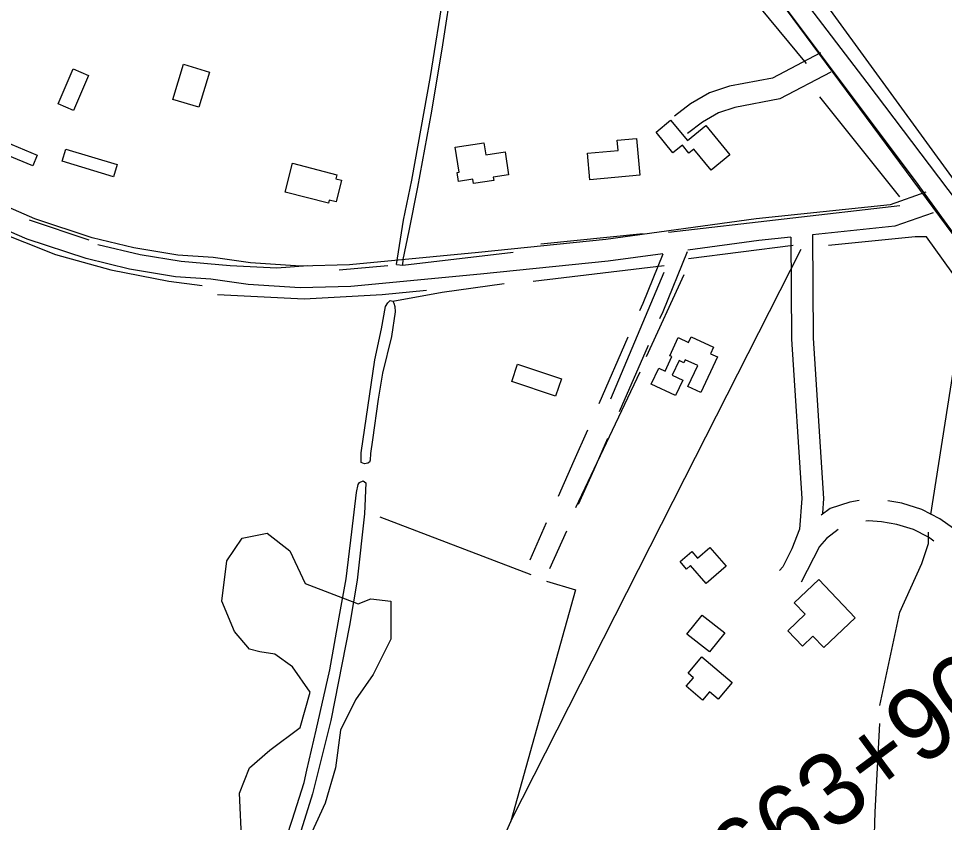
# Model space of a CAD drawing. Extents: x 3263578 to 3301413, y 764927 to 798602.
# Drawn here: x 3284129 to 3285407, y 776904 to 778013 of the extents above; entities that cross this region are included whole.
import ezdxf

# ---------------------------------------------------------------- set-up
doc = ezdxf.new("R2010")
doc.units = 0
for name, color, linetype in [('V-BLDG-OTLN', 7, 'Continuous'), ('V-LEVE-TOET', 7, 'Continuous'), ('V-ROAD-CNTR', 7, 'Continuous'), ('V-SITE-VEGE', 7, 'Continuous'), ('V-SURV-IDEN', 7, 'Continuous'), ('V-TOPO-SHOR', 7, 'Continuous')]:
    doc.layers.add(name, color=color, linetype=linetype)

msp = doc.modelspace()

# ---------------------------------------------------------------- linework, layer by layer
at = {"layer": 'V-BLDG-OTLN'}
for points in [[(3284342.1, 777901.7), (3284356.7, 777950.3), (3284392.5, 777939.5), (3284377.9, 777890.9)], [(3284183.8, 777895.6), (3284204.6, 777943.9), (3284225.5, 777934.9), (3284204.7, 777886.6)], [(3285029.4, 777873.1), (3285052.5, 777845), (3285077.9, 777865.9), (3285111.3, 777825.2), (3285085.4, 777804), (3285061.5, 777833.2), (3285054.5, 777827.6), (3285045.6, 777838.5), (3285032.6, 777827.9), (3285009.2, 777856.5)], [(3284093, 777850.4), (3284154.8, 777824.9), (3284148.6, 777810.1), (3284086.9, 777835.6)], [(3284918, 777791), (3284914.7, 777827.7), (3284957, 777831.5), (3284955.7, 777845.5), (3284982.2, 777847.9), (3284986.8, 777797.3)], [(3284194.5, 777833.3), (3284265.1, 777811.8), (3284260, 777794.9), (3284189.4, 777816.4)], [(3284732.1, 777835.8), (3284771.5, 777841.7), (3284774, 777825.2), (3284800.7, 777829.3), (3284805.4, 777797.8), (3284784.5, 777794.7), (3284785.3, 777789.8), (3284757.3, 777785.6), (3284756.4, 777791.7), (3284736.4, 777788.7), (3284734.6, 777801), (3284737.3, 777801.4)], [(3284507.4, 777813.6), (3284568.5, 777797.9), (3284567.1, 777792.3), (3284575, 777790.3), (3284567.4, 777760.5), (3284558.1, 777762.9), (3284557, 777758.5), (3284497.2, 777773.8)], [(3285036.1, 777493.1), (3285002.7, 777508.6), (3285013, 777530.7), (3285021.6, 777526.7), (3285031, 777546.8), (3285028.2, 777548), (3285039.8, 777573.1), (3285054.2, 777566.4), (3285057.9, 777574.3), (3285088.7, 777560), (3285084.4, 777550.8), (3285093.9, 777546.4), (3285071, 777497), (3285053.2, 777505.3), (3285066.8, 777534.5), (3285049.6, 777542.4), (3285047.6, 777538.2), (3285041, 777541.3), (3285031.6, 777521.1), (3285046, 777514.4)], [(3284817.8, 777536.2), (3284878.5, 777516), (3284870.6, 777492.3), (3284809.9, 777512.4)], [(3285078.4, 777233.5), (3285056.9, 777258.4), (3285051.2, 777253.5), (3285042.3, 777263.8), (3285058.4, 777277.7), (3285066.4, 777268.4), (3285083.6, 777283.3), (3285106, 777257.4)], [(3285233.8, 777239.1), (3285284.1, 777186.3), (3285240.7, 777145), (3285225.6, 777160.8), (3285211.2, 777147), (3285191.1, 777168), (3285215.3, 777191), (3285200.1, 777207)], [(3285072.7, 777190), (3285104, 777165.3), (3285083.2, 777139), (3285051.9, 777163.6)], [(3285072.6, 777132.2), (3285114.2, 777096.8), (3285094.8, 777074), (3285082.9, 777084), (3285073.2, 777072.6), (3285050.9, 777091.6), (3285061, 777103.5), (3285053.6, 777109.8)]]:
    msp.add_lwpolyline(points, close=True, dxfattribs=at)
at = {"layer": 'V-LEVE-TOET'}
msp.add_lwpolyline([(3284126.3, 779529.1), (3284162.9, 779488.4), (3284218.5, 779416.3), (3284353, 779234.8), (3284501.4, 779037.8), (3284646, 778841.6), (3284765.5, 778673.7), (3284949.2, 778430), (3285219, 778068), (3285459.2, 777737.5), (3285691.2, 777424.3), (3285965.8, 777054.1), (3286222.6, 776708.5), (3286385.9, 776484.8), (3286571.9, 776233.4), (3286758.9, 775979.6), (3286871.1, 775830.8)], dxfattribs=at)
at = {"layer": 'V-ROAD-CNTR'}
for p, q in [((3284970.4, 777573.4), (3284930.4, 777481.8)), ((3284998.2, 777562.1), (3284958.2, 777470.5)), ((3284857.6, 777317.1), (3284834.8, 777265.8)), ((3284885.5, 777305.8), (3284862.2, 777253.6))]:
    msp.add_line(p, q, dxfattribs=at)
for points in [[(3286817.5, 775833.6), (3286161.1, 776718.1), (3285511.5, 777590.9), (3285032.8, 778237.4), (3284479.5, 778985.2), (3284180.8, 779387.8)], [(3285018.7, 777688.8), (3284943.3, 777678.5), (3284766.8, 777660.5), (3284587.8, 777643.7), (3284517.8, 777641.5), (3284446.1, 777646.2), (3284394.5, 777653.6), (3284345.8, 777656.8), (3284282.1, 777667.5), (3284222.5, 777682), (3284140.9, 777708.9), (3284035.6, 777754.6), (3283783.3, 777870.1), (3283594.8, 777968.3), (3283383.2, 778068.9), (3283153.6, 778181.5), (3282887.4, 778307.4), (3282687.9, 778403.4), (3282255.3, 778610.1), (3281952.6, 778759.2)], [(3284912.9, 778398.3), (3285006.3, 778273.4), (3285181.4, 778036.7), (3285366.9, 777789.6), (3285403.5, 777739.3)], [(3285236.5, 777966.2), (3285169.9, 777931.3), (3285110.8, 777919.9), (3285083.1, 777911.1), (3285056.6, 777895.6), (3285034.5, 777878.6)], [(3285250.4, 777939.6), (3285179.9, 777902.7), (3285118.2, 777890.7), (3285095.4, 777883.5), (3285073.4, 777870.6), (3285052.8, 777854.8)], [(3285381.8, 777773.6), (3285332.4, 777756.5), (3285147.6, 777736.8), (3284939.7, 777708.3), (3284763.9, 777690.4), (3284585.9, 777673.6), (3284518.3, 777671.5), (3284449.2, 777676.1), (3284397.6, 777683.5), (3284349.2, 777686.7), (3284288.1, 777696.9), (3284230.7, 777710.8), (3284151.6, 777736.9), (3284047.8, 777782)], [(3285391.6, 777745.2), (3285339, 777727), (3285225.2, 777714.9)], [(3285403.5, 777739.3), (3285523.3, 777574.5), (3285767.5, 777245.3), (3285836.1, 777156.8)], [(3285195.2, 777711.7), (3285151.3, 777707), (3285053.2, 777693.6)], [(3285195.2, 777711.7), (3285196.1, 777571), (3285210.5, 777350.8), (3285207.4, 777308.5), (3285196.9, 777281.6), (3285184.4, 777256.6), (3285179.6, 777251.6)], [(3285225.2, 777714.9), (3285226.1, 777572.1), (3285240.5, 777350.7), (3285239.1, 777330.5)], [(3285052.1, 777691.3), (3285018.4, 777608.4), (3285014.2, 777598.8)], [(3285018.5, 777688.4), (3284990.8, 777620), (3284986.4, 777610)], [(3284914.4, 777445.1), (3284895.8, 777402.7), (3284873.9, 777353.6)], [(3284942.2, 777433.8), (3284923.3, 777390.6), (3284901.8, 777342.4)], [(3285289.5, 777348.3), (3285276.7, 777346), (3285249.8, 777337.3), (3285237.3, 777327.9)], [(3285420.1, 777309.4), (3285401, 777323), (3285376.3, 777335.8), (3285348.7, 777344.4), (3285329.2, 777347.8)], [(3285392.9, 777291.9), (3285385.3, 777297.3), (3285364.9, 777308), (3285341.6, 777315.1), (3285320.6, 777318.8), (3285302.6, 777320.2), (3285298.7, 777319.5)], [(3285260.8, 777308), (3285244.5, 777295.7), (3285234.7, 777284.6), (3285209.5, 777235.5)]]:
    msp.add_lwpolyline(points, dxfattribs=at)
at = {"layer": 'V-SITE-VEGE'}
for p, q in [((3284416.7, 777264.7), (3284437.6, 777296.1)), ((3284437.6, 777296.1), (3284472.5, 777303.1)), ((3284472.5, 777303.1), (3284503.8, 777278.7)), ((3284503.8, 777278.7), (3284524.8, 777233.4)), ((3284409.8, 777209), (3284416.7, 777264.7)), ((3284524.8, 777233.4), (3284597.9, 777205.5)), ((3284427.2, 777167.1), (3284409.8, 777209)), ((3284597.9, 777205.5), (3284615.3, 777212.4)), ((3284615.3, 777212.4), (3284643.2, 777209)), ((3284643.2, 777209), (3284643.2, 777156.7)), ((3284448.1, 777142.7), (3284427.2, 777167.1)), ((3284643.2, 777156.7), (3284618.8, 777107.9)), ((3284462, 777139.2), (3284448.1, 777142.7)), ((3284482.9, 777135.8), (3284462, 777139.2)), ((3284507.3, 777118.3), (3284482.9, 777135.8)), ((3284531.7, 777083.5), (3284507.3, 777118.3)), ((3284618.8, 777107.9), (3284594.4, 777073)), ((3284517.8, 777034.7), (3284531.7, 777083.5)), ((3284594.4, 777073), (3284573.5, 777031.2)), ((3284476, 777003.3), (3284517.8, 777034.7)), ((3284573.5, 777031.2), (3284566.6, 776978.9)), ((3284448.1, 776978.9), (3284476, 777003.3)), ((3284434.2, 776944), (3284448.1, 776978.9)), ((3284566.6, 776978.9), (3284552.6, 776930.1)), ((3284437.6, 776870.8), (3284434.2, 776944)), ((3284552.6, 776930.1), (3284524.8, 776870.8))]:
    msp.add_line(p, q, dxfattribs=at)
at = {"layer": 'V-TOPO-SHOR'}
for p, q in [((3285216.9, 777951.6), (3285112.6, 778077.4)), ((3285345.7, 777767.5), (3285235.3, 777905.6)), ((3285026.6, 777718.5), (3285345.7, 777755.3)), ((3284143.5, 777735.4), (3284226.3, 777707.8)), ((3284850.1, 777702.3), (3284991.5, 777716.7)), ((3284659.5, 777673.2), (3284811.9, 777690.9)), ((3285198.4, 777700), (3285054.2, 777681.7)), ((3284571.5, 777666.4), (3284638.9, 777672.5)), ((3284839.5, 777651), (3285020.5, 777672.5)), ((3284946.9, 777488.4), (3285020.5, 777663.2)), ((3284995.9, 777546.7), (3285048.1, 777660.2)), ((3284986.7, 777525.2), (3284897.8, 777338.1)), ((3284627.8, 777325.8), (3284836.4, 777246))]:
    msp.add_line(p, q, dxfattribs=at)
for points in [[(3285437.1, 777745.4), (3285300.6, 777925.1), (3285015.5, 778298.9), (3284821.4, 778564.9), (3284821.4, 778584), (3284694.4, 778756.6), (3284625, 778866.8), (3284804.7, 778859.6)], [(3284650.9, 777673.7), (3284660.6, 777734.9), (3284672, 777790.5), (3284697.6, 777933.3), (3284716.5, 778051.8), (3284733, 778157.8), (3284740.3, 778213.3), (3284744, 778235), (3284751.8, 778266.7), (3284776.9, 778347.8), (3284799.3, 778418), (3284813.2, 778454.1)], [(3284650.9, 777673.7), (3284659.5, 777673.2), (3284660, 777680.8), (3284668.4, 777720.2), (3284680.2, 777780.6), (3284699.6, 777885.8), (3284715, 777977.2), (3284728, 778064), (3284743.2, 778169.5), (3284746.6, 778199), (3284752.1, 778224.6), (3284754.5, 778236.9), (3284748.6, 778236.1), (3284744.3, 778236.5)], [(3284094, 777721.6), (3284179.9, 777687.9), (3284256.6, 777666.4), (3284336.4, 777651), (3284382.4, 777644.9)], [(3285453.1, 777614.1), (3285382.5, 777712.3), (3285367.2, 777712.3), (3285247.5, 777700)], [(3284238.6, 777701.7), (3284296.9, 777687.9), (3284353.6, 777678.6), (3284421.1, 777672.5), (3284485.6, 777669.4), (3284528.5, 777672.5)], [(3284808.8, 776905.5), (3285048.9, 777378.8), (3285209.5, 777695.1)], [(3284645.7, 777623.3), (3284713.7, 777635.7), (3284799.6, 777647.9)], [(3284403.9, 777632.6), (3284523.5, 777626.5), (3284630.9, 777632.6), (3284692.2, 777638.7)], [(3284601.9, 777413.9), (3284620.8, 777542.2), (3284630.3, 777585.1), (3284635.6, 777616.1), (3284639, 777620.9), (3284642, 777624), (3284645.7, 777623.3), (3284647.3, 777620.7), (3284648.7, 777615.9), (3284649.2, 777608.5), (3284644.2, 777574.4), (3284631.6, 777523.8), (3284625.4, 777488.2), (3284617.7, 777431.8), (3284615.2, 777412.8), (3284614.5, 777403.8), (3284613.6, 777401.2), (3284611.2, 777399.6), (3284606.9, 777398.7), (3284602.3, 777400.6), (3284601.9, 777413.9)], [(3285388.6, 777328.8), (3285419.3, 777525.2), (3285428.5, 777589.6), (3285440.8, 777604.9), (3285453.1, 777614.1), (3285796.6, 777144.7), (3285532.7, 776604.8)], [(3284395.7, 776598.8), (3284462, 776770.3), (3284506.9, 776906.9), (3284523.5, 776958.8), (3284527.3, 776975.9), (3284539.9, 777031.1), (3284558.7, 777114.6), (3284571.6, 777187.2), (3284581.3, 777240.2), (3284589.2, 777305.1), (3284595.6, 777359.3), (3284597.8, 777370.4), (3284600, 777373.1), (3284604.7, 777375.5), (3284608.7, 777372.6), (3284606.8, 777329.8), (3284596.4, 777238), (3284586.2, 777175.7), (3284560.1, 777044.5), (3284535.1, 776943.3), (3284516.9, 776885.7), (3284479.6, 776775.6), (3284409.3, 776595.8)], [(3285318, 777065), (3285345.6, 777193.8), (3285376.3, 777261.3), (3285385.5, 777288.9), (3285385.5, 777304.3)], [(3284857.9, 777236.8), (3284897.8, 777224.6), (3284808.8, 776905.5), (3284679.9, 776620.2), (3284594, 776439.2), (3285210.6, 776043.4), (3285268.8, 776040.4), (3285308.7, 776058.8)], [(3285158.4, 776077.2), (3285179.9, 776132.4), (3285155.4, 776157), (3285130.8, 776172.3), (3285112.4, 776184.6), (3285112.4, 776215.3), (3285112.4, 776245.9), (3285161.5, 776359.4), (3285176.8, 776405.4), (3285213.7, 776485.2), (3285229, 776503.6), (3285250.5, 776528.2), (3285272, 776549.6), (3285293.4, 776589.5), (3285302.6, 776620.2), (3285305.7, 776647.8), (3285308.8, 776666.2), (3285308.8, 776699.9), (3285308.8, 776733.7), (3285308.8, 776755.2), (3285308.8, 776788.9), (3285308.8, 776825.7), (3285311.9, 776917.8), (3285318, 777040.5)]]:
    msp.add_lwpolyline(points, dxfattribs=at)

# ---------------------------------------------------------------- texts
at = {"layer": 'V-SURV-IDEN'}
msp.add_text('2663+90.4', height=100, rotation=36.4442, dxfattribs=at).set_placement((3285071.8, 776755.4))

doc.saveas('drawing.dxf')
